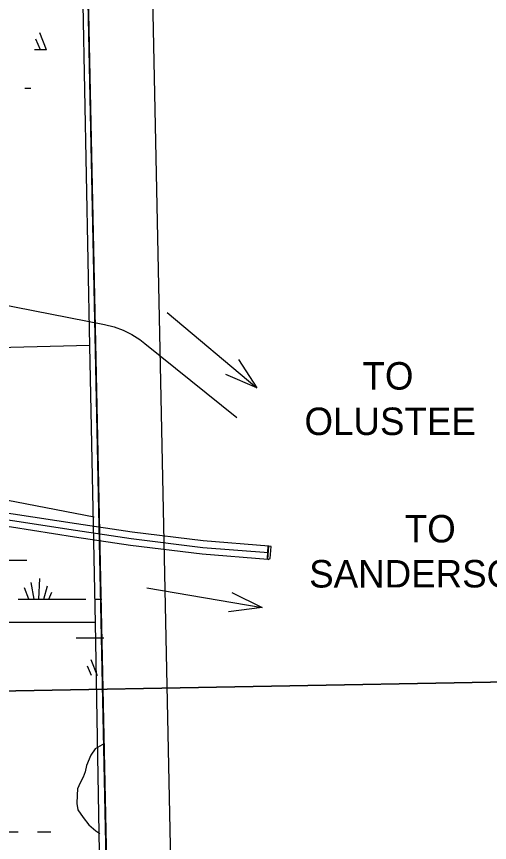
# Model space of a CAD drawing. Extents: x 2480962 to 2688785, y 277103 to 599240.
# Drawn here: x 2611955 to 2619276, y 458082 to 470861 of the extents above; entities that cross this region are included whole.
import ezdxf

# ---------------------------------------------------------------- set-up
doc = ezdxf.new("R2010")
doc.units = 0
for name, color, linetype in [('County Boundary', 7, 'Continuous'), ('County Roads Related Text', 7, 'Continuous'), ('County Routes Highway Center Lines', 7, 'Continuous'), ('Divided_Highway', 7, 'Continuous'), ('Interstate Divided Highway Outline and Fill', 7, 'Continuous'), ('Interstate Highway Center Lines', 7, 'Continuous'), ('Level 31', 7, 'Continuous'), ('Local Roads Improved', 7, 'Continuous'), ('National Forest', 7, 'Continuous'), ('Roadshields County Roads', 7, 'Continuous'), ('Section Lines', 7, 'Continuous'), ('Swamps', 7, 'Continuous'), ('Township and Range lines', 7, 'Continuous')]:
    doc.layers.add(name, color=color, linetype=linetype)

msp = doc.modelspace()

# ---------------------------------------------------------------- linework, layer by layer
at = {"layer": 'County Boundary'}
msp.add_lwpolyline([(2612558.858, 492427.542), (2612665.58, 487164.406), (2612775.349, 481751.939), (2612879.023, 476430.899), (2612982.698, 471048.907), (2613083.324, 465767.486), (2613174.796, 461476.52), (2613266.297, 456167.641)], dxfattribs=at)
at = {"layer": 'County Roads Related Text'}
msp.add_line((2614288.13, 466281.106), (2615674.701, 465115.18), dxfattribs=at)
msp.add_lwpolyline([(2615390.077, 465555.012), (2615674.701, 465115.18), (2615192.55, 465320.104)], dxfattribs=at)
at = {"layer": 'County Routes Highway Center Lines'}
for p, q in [((2610508.254, 466642.017), (2613319.367, 466095.043)), ((2613943.387, 465804.201), (2615364.175, 464654.994))]:
    msp.add_line(p, q, dxfattribs=at)
msp.add_lwpolyline([(2613319.367, 466095.043), (2613464.094, 466058.929), (2613604.255, 466007.885), (2613738.312, 465942.469), (2613864.796, 465863.399), (2613943.387, 465804.201)], dxfattribs=at)
at = {"layer": 'Divided_Highway'}
for p, q in [((2600001.432, 460214.017), (2639463.689, 460928.527)), ((2639463.689, 460928.527), (2600001.432, 460214.017)), ((2600001.432, 460214.017), (2639463.689, 460928.527)), ((2639463.689, 460928.527), (2600001.432, 460214.017)), ((2639463.689, 460928.527), (2600001.432, 460214.017))]:
    msp.add_line(p, q, dxfattribs=at)
at = {"layer": 'Interstate Divided Highway Outline and Fill'}
msp.add_line((2615845.098, 462467.559), (2615859.558, 462667.04), dxfattribs=at)
for points in [[(2615860.872, 462666.936), (2614846.606, 462746.8), (2613745.507, 462882.442), (2612882.696, 463010.266), (2611905.625, 463162.433), (2611017.317, 463282.475), (2609241.502, 463562.445), (2607797.149, 463787.123), (2607394.649, 463819.98), (2606934.367, 463795.754), (2606632.043, 463795.754), (2606262.446, 463730.048), (2605758.864, 463632.581), (2605136.098, 463422.296), (2604358.389, 463157.715), (2602172.63, 462349.064), (2599233.85, 461294.936), (2598980.548, 461239.526), (2598493.922, 461095.932), (2597890.055, 460984.693)], [(2597927.786, 460788.279), (2598540.468, 460901.141), (2599030.283, 461045.677), (2599289.213, 461102.318), (2602241.092, 462161.144), (2604425.306, 462969.223), (2605200.298, 463232.88), (2605810.089, 463438.784), (2606298.954, 463533.403), (2606649.683, 463595.754), (2606939.626, 463595.754), (2607391.756, 463619.551), (2607773.611, 463588.379), (2609210.558, 463364.854), (2610988.348, 463084.572), (2611876.842, 462964.505), (2612852.652, 462812.534), (2613718.622, 462684.242), (2614826.52, 462547.762), (2615845.172, 462467.553)]]:
    msp.add_lwpolyline(points, dxfattribs=at)
at = {"layer": 'Interstate Highway Center Lines'}
msp.add_lwpolyline([(2597908.921, 460886.486), (2598517.195, 460998.537), (2599005.416, 461142.602), (2599261.531, 461198.627), (2602206.861, 462255.104), (2604391.847, 463063.469), (2605168.198, 463327.588), (2605784.476, 463535.682), (2606280.7, 463631.725), (2606640.863, 463695.754), (2606936.997, 463695.754), (2607393.203, 463719.765), (2607785.38, 463687.751), (2609226.03, 463463.65), (2611002.832, 463183.523), (2611891.233, 463063.469), (2612867.674, 462911.4), (2613732.065, 462783.342), (2614836.563, 462647.281), (2615853.022, 462567.245)], dxfattribs=at)
at = {"layer": 'Level 31'}
msp.add_lwpolyline([(2615895.165, 462662.048), (2615845.121, 462665.755), (2615832.147, 462478.557), (2615850.682, 462460.022), (2615882.19, 462472.996)], close=True, dxfattribs=at)
at = {"layer": 'Local Roads Improved'}
msp.add_line((2608891.414, 463935.884), (2613157.34, 463119.516), dxfattribs=at)
msp.add_lwpolyline([(2613314.424, 459614.103), (2613171.417, 459530.682), (2613103.887, 459431.372), (2613040.328, 459272.476), (2613016.494, 459177.139), (2612984.715, 459093.718), (2612941.018, 459006.326), (2612901.294, 458910.988), (2612893.349, 458811.678), (2612889.377, 458684.561), (2612905.267, 458589.223), (2612984.715, 458466.079), (2613076.08, 458354.852), (2613183.335, 458263.487), (2613246.893, 458219.79)], dxfattribs=at)
at = {"layer": 'National Forest'}
for p, q in [((2612159.694, 514162.986), (2613648.757, 443363.597)), ((2614683.2, 441736.443), (2613159.402, 514187.386))]:
    msp.add_line(p, q, dxfattribs=at)
msp.add_lwpolyline([(2604779.768, 441439.448), (2613664.704, 442605.346), (2611816.459, 530482.51)], dxfattribs=at)
at = {"layer": 'Roadshields County Roads'}
msp.add_line((2613970.296, 462019.176), (2615756.237, 461715.243), dxfattribs=at)
msp.add_lwpolyline([(2615288.17, 461950.564), (2615756.237, 461715.243), (2615236.678, 461647.997)], dxfattribs=at)
at = {"layer": 'Section Lines'}
msp.add_line((2607834.885, 461478.013), (2613161.249, 461492.708), dxfattribs=at)
at = {"layer": 'Swamps'}
for p, q in [((2612311.26, 470614.509), (2612414.281, 470351.836)), ((2612250.849, 470517.85), (2612321.662, 470351.834)), ((2612228.757, 461847.674), (2612182.502, 462102.056)), ((2612299.757, 461847.625), (2612316.994, 462163.7)), ((2612143.683, 461847.762), (2612078.21, 462019.627)), ((2612376.443, 461847.804), (2612434.676, 462051.624)), ((2611978.248, 461847.589), (2613028.249, 461847.604)), ((2612453.039, 461847.728), (2612501.923, 461956.36)), ((2610928.294, 458247.558), (2611978.295, 458247.573))]:
    msp.add_line(p, q, dxfattribs=at)
for points in [[(2612231.755, 470351.832), (2612419.818, 470351.836)], [(2612081.762, 469751.83), (2612176.454, 469751.831)], [(2610778.24, 462447.57), (2612114.615, 462447.591)], [(2613178.249, 461847.607), (2613277.722, 461847.608)], [(2612878.255, 461247.602), (2613306.494, 461247.608)], [(2613107.766, 460910.28), (2613204.791, 460662.893)], [(2613047.356, 460813.621), (2613109.154, 460668.738)], [(2612278.296, 458247.577), (2612484.913, 458247.58)]]:
    msp.add_lwpolyline(points, dxfattribs=at)
at = {"layer": 'Township and Range lines'}
msp.add_line((2613087.881, 465770.722), (2607883.042, 465644.124), dxfattribs=at)

# ---------------------------------------------------------------- texts
at = {"layer": 'County Roads Related Text'}
for s, rotation, p in [('TO', 0.0288472, (2617310.341, 465088.519)), ('OLUSTEE', 0.0288333, (2616412.305, 464385.308))]:
    msp.add_text(s, height=425, rotation=rotation, dxfattribs=at).set_placement(p)
at = {"layer": 'Roadshields County Roads'}
for s, rotation, p in [('TO', 0.0288028, (2617964.799, 462723.77)), ('SANDERSON', 0.0287917, (2616484.844, 462026.172))]:
    msp.add_text(s, height=425, rotation=rotation, dxfattribs=at).set_placement(p)

doc.saveas('drawing.dxf')
